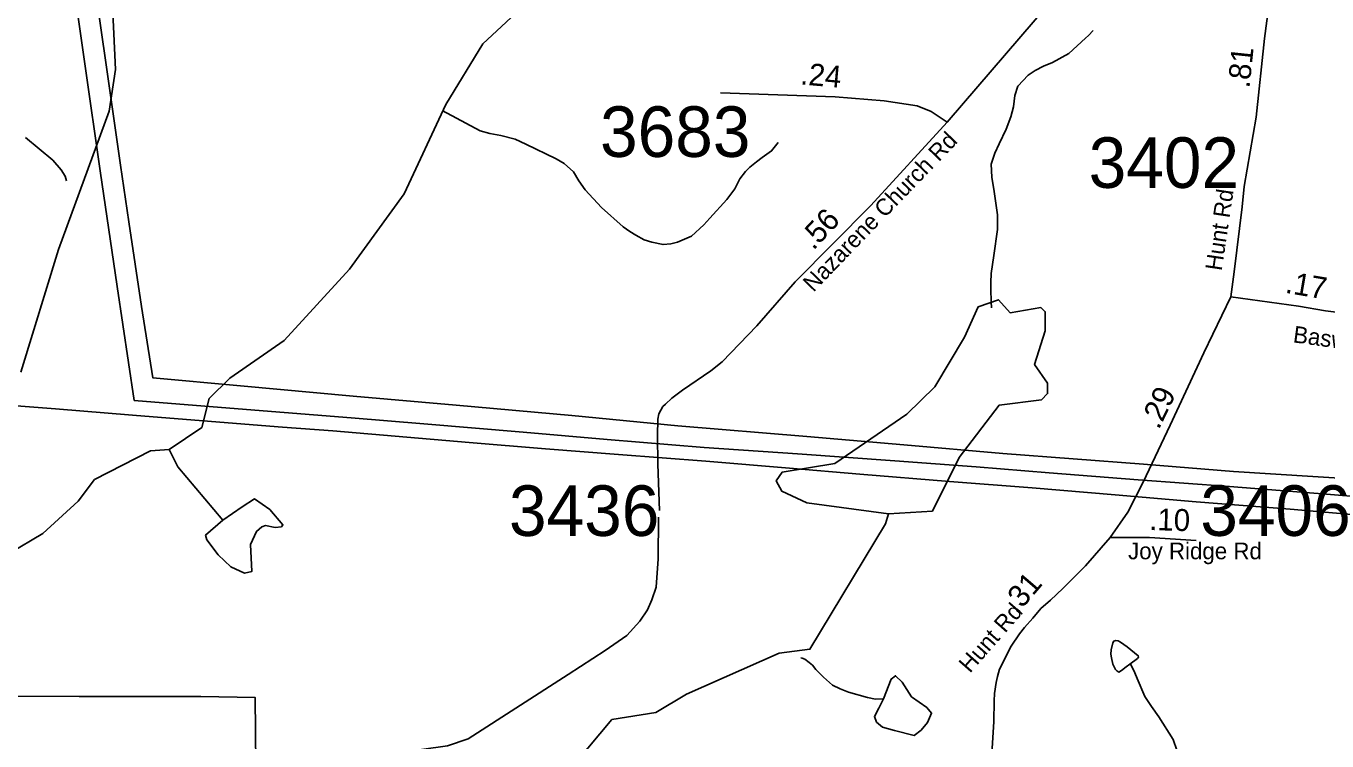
# Model space of a CAD drawing. Extents: x 1662474 to 1856135, y 779280 to 917889.
# Drawn here: x 1767584 to 1774997, y 797012 to 801083 of the extents above; entities that cross this region are included whole.
import ezdxf

# ---------------------------------------------------------------- set-up
doc = ezdxf.new("R2010")
doc.units = 0
for name, color, linetype in [('Cogo Default Point CELL', 7, 'Continuous'), ('Exist Boundary Political City Limit New', 7, 'Continuous'), ('Exist Hydrographic Misc Water Feature', 7, 'Continuous'), ('Exist Hydrographic Pond Under 1500 Sq Ft', 7, 'Continuous'), ('Exist Road Non-System Type 51', 7, 'Continuous'), ('Exist Road Secondary Mileage Tenths English Label', 7, 'Continuous'), ('Exist Road Secondary Type 41 Attributed', 7, 'Continuous'), ('Exist Road Secondary Type 51 Attributed', 7, 'Continuous'), ('Exist Road Secondary Type 51 Label', 7, 'Continuous'), ('Exist Utilities Electrical Transmission Line', 7, 'Continuous'), ('Map Preparation Boundary City Limit Buffer Line', 7, 'Continuous'), ('Prop DGN Element Guardrail', 7, 'Continuous')]:
    doc.layers.add(name, color=color, linetype=linetype)

msp = doc.modelspace()

# ---------------------------------------------------------------- linework, layer by layer
at = {"layer": 'Exist Boundary Political City Limit New'}
msp.add_lwpolyline([(1767107, 797268.9), (1767887.5, 797265.2), (1768580.2, 797265.2), (1768888.8, 797260.4), (1768897.4, 796489.7)], dxfattribs=at)
at = {"layer": 'Exist Hydrographic Misc Water Feature'}
for points in [[(1767554.1, 799113), (1767768.2, 799811.1), (1768058.1, 800599.5), (1768093.2, 800835.1), (1768079.2, 801160.3), (1767901.2, 801804), (1767910.3, 801928.5), (1768004.2, 802153), (1767982.2, 802511.3), (1768032.3, 802602.1), (1768159.2, 802734.1), (1768310.1, 802950.9), (1768346.2, 803216.1), (1768659.3, 803738.1), (1769046.2, 804202.9), (1769575.3, 804740.3), (1769971.2, 805270.5)], [(1768400.1, 798672.4), (1768585.3, 798796.6), (1768628.1, 798963.1), (1768745.2, 799078.9), (1769055.3, 799292.5), (1769426.2, 799698.6), (1769738.3, 800128.7), (1769975.1, 800635.9), (1770186.3, 800982.8), (1770455.2, 801230.1), (1771042.2, 801625.1), (1771302.2, 801882.4), (1771479.2, 802141.3), (1771782.3, 802453.5), (1772059.3, 802625.2), (1772794.2, 802928.5), (1772886.3, 802936.5)], [(1773085, 799478), (1773083.1, 799514), (1773081.9, 799584), (1773082.1, 799624), (1773082.5, 799674), (1773099.3, 799775.9), (1773118.6, 799925.8), (1773119.2, 800007.8), (1773100.3, 800142), (1773087, 800222.1), (1773083.5, 800296.2), (1773104, 800360), (1773128.6, 800411.8), (1773169.2, 800495.5), (1773195.9, 800567.3), (1773210.2, 800623.2), (1773218.9, 800687.1), (1773235.3, 800741), (1773293.7, 800804.6), (1773334.1, 800830.2), (1773382.3, 800855.8), (1773432.5, 800875.5), (1773525, 800926.7), (1773621.6, 801013.9), (1773637.8, 801029.8), (1773664, 801057.5)], [(1769954.3, 800601.7), (1770172.4, 800486.1), (1770226.3, 800471.6), (1770290.3, 800459.2), (1770370.1, 800438.4), (1770431.8, 800409.9), (1770605.3, 800326.5), (1770651, 800300.1), (1770702.7, 800253.7), (1770734.2, 800201.5), (1770769.7, 800151.1), (1770863, 800050.3), (1770986, 799939.3), (1771024, 799913), (1771057.8, 799892.7), (1771105.6, 799866.3), (1771149.5, 799851.9), (1771213.4, 799839.4), (1771257.3, 799843.1), (1771295.5, 799852.8), (1771375.8, 799886), (1771446.4, 799951.5), (1771480.6, 799989.2), (1771577.4, 800096.4), (1771622.1, 800156.1), (1771650.6, 800213.9), (1771682.8, 800255.6), (1771707.2, 800279.4), (1771745.3, 800311.1), (1771777.5, 800334.9), (1771831.9, 800372.4), (1771870.2, 800420.2)], [(1767581.4, 800449.4), (1767736.4, 800320.1), (1767783.9, 800263.7), (1767807.7, 800229.4), (1767815.5, 800201.4)], [(1767261.3, 798032.6), (1767487.2, 798080.4), (1767679.2, 798194.7), (1767881.1, 798377.7), (1767974.2, 798500.5), (1768292.3, 798664.7), (1768400.1, 798672.4)], [(1768705.2, 798269), (1768449.1, 798572.9), (1768400.1, 798672.4)], [(1765428.1, 794036), (1765479.2, 794136.8), (1765882.1, 794433.7), (1766034.2, 794716.3), (1766185.2, 794841.1), (1766394.1, 794922.3), (1766769.1, 794927.8), (1767204.3, 795122.4), (1767489.1, 795336.5), (1767623.2, 795320.6), (1767823.1, 795342.8), (1768250.2, 795590.1), (1768652.1, 795877.4), (1769363.3, 796122.1), (1769797.1, 796175.7), (1770106.2, 796248.2), (1770248.3, 796330.6), (1770922.3, 797134.2), (1771172.2, 797175), (1771348.2, 797279.8), (1771875.4, 797511.9), (1772050.3, 797534.6), (1772481.3, 798248), (1772498.3, 798306.6)], [(1771998.2, 797486.4), (1772006.2, 797484.3), (1772022.2, 797478.2), (1772046, 797460), (1772065.8, 797443.8), (1772083.7, 797419.6), (1772127.4, 797375.3), (1772179, 797330.9), (1772222.7, 797308.4), (1772270.7, 797290.1), (1772378.6, 797259.2), (1772424.5, 797250.8), (1772470.4, 797252.4)], [(1774140.4, 796960.7), (1774120.9, 797020.8), (1774037.8, 797149.6), (1773996.4, 797207.8), (1773958.9, 797266.2), (1773915.6, 797368.6), (1773902.1, 797400.7), (1773876.7, 797452)]]:
    msp.add_lwpolyline(points, dxfattribs=at)
at = {"layer": 'Exist Hydrographic Pond Under 1500 Sq Ft'}
for points in [[(1772498.3, 798306.6), (1772748.3, 798321.3), (1772901.2, 798626.7), (1773128.2, 798924), (1773370.4, 798955.2), (1773404.2, 798990.6), (1773404.2, 799049.7), (1773330.2, 799156.2), (1773390.3, 799348.6), (1773391.3, 799456.9), (1773366.3, 799480.4), (1773191.4, 799451.2), (1773125.3, 799524.7), (1773008.3, 799484.4), (1772931.4, 799312), (1772762.2, 799029.9), (1772603.3, 798872.4), (1772192.4, 798591.9), (1771892.2, 798542.2), (1771858.3, 798493.6), (1771891.3, 798433.9), (1772032.2, 798368.6), (1772498.3, 798306.6)], [(1768705.2, 798269), (1768815.3, 798345.3), (1768886.6, 798391.1), (1768973.1, 798330), (1769047.3, 798242.4), (1769039.3, 798230.8), (1769003.7, 798228.3), (1768947.7, 798238.5), (1768927.3, 798230.8), (1768896.8, 798205.4), (1768863.7, 798131.6), (1768870.1, 797976.8), (1768828.3, 797967.8), (1768751.7, 798004.5), (1768677.9, 798073.2), (1768614.3, 798157.1), (1768606.7, 798185.1), (1768705.2, 798269)], [(1773873.3, 797449.4), (1773916.9, 797482.5), (1773922.1, 797489.5), (1773921.2, 797497.3), (1773858.5, 797547.8), (1773819.3, 797575.7), (1773807.1, 797581.8), (1773794, 797584.4), (1773781.8, 797580.9), (1773775.7, 797570.4), (1773766.1, 797532.1), (1773764.4, 797506.9), (1773767.9, 797486), (1773776.6, 797450.3), (1773792.3, 797418.9), (1773798.4, 797411.1), (1773809.7, 797405), (1773826.3, 797414.6), (1773853.3, 797433.7), (1773873.3, 797449.4)], [(1772470.4, 797252.4), (1772514.3, 797365.1), (1772538.3, 797383.8), (1772575.6, 797346.5), (1772628.9, 797263.8), (1772716.9, 797202.6), (1772743.6, 797170.6), (1772719.6, 797117.3), (1772684.9, 797074.6), (1772644.9, 797042.6), (1772532.9, 797072), (1772463.6, 797090.6), (1772428.9, 797119.9), (1772418.3, 797151.9), (1772442.3, 797199.9), (1772470.4, 797252.4)]]:
    msp.add_lwpolyline(points, dxfattribs=at)
at = {"layer": 'Exist Road Non-System Type 51'}
msp.add_lwpolyline([(1771187.7, 798287), (1771185.5, 798049.4), (1771173.9, 797888.4), (1771150.6, 797815.8), (1771125.9, 797759.4), (1771081.2, 797694.8), (1771006.5, 797612.9), (1770882.9, 797527), (1770673.9, 797390.9), (1770102.4, 797024.2), (1769985.2, 796985.6), (1769675.2, 796940.7), (1769621.1, 796927.4), (1769464.8, 796851.8), (1769347.4, 796776.9), (1768953.2, 796512.1)], dxfattribs=at)
at = {"layer": 'Exist Road Secondary Type 41 Attributed'}
msp.add_lwpolyline([(1773761, 798171.7), (1773985.8, 798171.3), (1774250.3, 798153.6)], dxfattribs=at)
at = {"layer": 'Exist Road Secondary Type 51 Attributed'}
for points in [[(1774224.2, 803552.9), (1774190.1, 803530.5), (1774162.8, 803505.7), (1774099.1, 803387.4), (1774059.9, 803317.7), (1773958.3, 803112), (1773803.3, 802783.4), (1773739.1, 802631.1), (1773693.7, 802540.3), (1773677.6, 802489.6), (1773666.9, 802444.1), (1773656.3, 802404.1), (1773650.9, 802348), (1773648.2, 802278.5), (1773637.5, 801809.7), (1773626.8, 801649.4), (1773619.8, 801602.2), (1773595, 801515.3), (1773567.1, 801419.2), (1773486.4, 801295.2), (1773334.3, 801118.4), (1772831.6, 800535.4)], [(1774224.2, 803552.9), (1774319.5, 803407.3), (1774419.6, 803229.3), (1774501.2, 803088.5), (1774553.2, 802966.2), (1774605.1, 802803.1), (1774675.6, 802584.4), (1774742.3, 802302.7), (1774764.6, 802143.3), (1774746.9, 801821.9), (1774641.5, 801012.6), (1774592.5, 800564.6), (1774524.7, 800169), (1774513.4, 800053.1), (1774468.2, 799683.4), (1774449.2, 799541.2)], [(1772831.6, 800535.4), (1772740.5, 800596), (1772661.1, 800628.7), (1772474.3, 800656.7), (1772194.1, 800680), (1771540.2, 800703.4)], [(1772831.6, 800535.4), (1772397.1, 800062.1), (1771967.1, 799626), (1771748.9, 799375.9), (1771550, 799170.7), (1771485.1, 799120.9), (1771323.7, 799009.8), (1771264.6, 798965), (1771226.9, 798931), (1771212.5, 798916.6), (1771189.2, 798875.4), (1771183.9, 798844.9), (1771182.1, 798751.8), (1771183.9, 798588.7), (1771192.8, 798325.2)], [(1774449.2, 799541.2), (1774295.4, 799222.3), (1774104, 798810.6), (1773950.2, 798485.4), (1773862.4, 798316.2), (1773761, 798171.7)], [(1774449.2, 799541.2), (1774833.6, 799488.4), (1774988, 799462.1), (1775142.5, 799443.2), (1775315.7, 799420.7)], [(1773761, 798171.7), (1773621.2, 798009.6), (1773491.7, 797881.1), (1773420.7, 797814.7), (1773366.4, 797767), (1773319.7, 797711.9), (1773273, 797657.6), (1773244.5, 797621.7), (1773196.8, 797551.5), (1773130.6, 797420.8), (1773119.6, 797379.5), (1773112.4, 797345.6), (1773102.6, 797282.9), (1773099.7, 797240.5), (1773097.8, 797123.4), (1773078.3, 796786.3)]]:
    msp.add_lwpolyline(points, dxfattribs=at)
at = {"layer": 'Exist Utilities Electrical Transmission Line'}
for points in [[(1767551.2, 804317.1), (1767620, 803827.3), (1767634.5, 803735.4), (1767747.3, 802907.9), (1767806.3, 802452.1), (1767898, 801828.6), (1767993.7, 801192.9), (1768058.3, 800743.2), (1768123, 800291.6), (1768170.6, 799967.6), (1768241.5, 799486), (1768305.8, 799080.3), (1768806, 799034.7), (1769448.2, 798976.3), (1770034.3, 798925.3), (1770694.5, 798864.9), (1771298.8, 798806), (1772032.8, 798746.1), (1772584.9, 798699.1), (1773149.1, 798650.2), (1773951.3, 798588.5), (1774463.5, 798547.3), (1775157.5, 798502.9)], [(1767535.9, 803503), (1767619.2, 802937.1), (1767723.7, 802201.4), (1767811.1, 801625.9), (1767921.4, 800854.3), (1768007.1, 800258.8), (1768102.7, 799601.1), (1768200.7, 798951.5), (1768840.7, 798899.1), (1769437.1, 798852.1), (1769851, 798818.4), (1770417.2, 798771.5), (1770895.2, 798729.9), (1771447.3, 798683.2), (1771979.6, 798647.7), (1772533.8, 798606.9), (1772997.9, 798573.2), (1773413.7, 798539.4), (1773920, 798500.2), (1774441.7, 798461.1), (1774993.9, 798418.3), (1775200, 798401.3), (1775657, 798541.7), (1776058.4, 798667.7)], [(1776060.8, 798558.1), (1775516, 798383), (1775224.8, 798295.1), (1774786.7, 798332.9), (1774250.6, 798374), (1773790.6, 798413.6), (1773316.1, 798453.1), (1772846.2, 798490.6), (1772334, 798531.9), (1771934, 798565.6), (1771457.9, 798605.2), (1770959.8, 798644.5), (1770543.6, 798676), (1770109.7, 798711.7), (1769331.5, 798777.5), (1769045.5, 798800), (1768831.5, 798816.9), (1768191.2, 798867.3), (1767751.1, 798902.9), (1767256.9, 798942.5)]]:
    msp.add_lwpolyline(points, dxfattribs=at)
at = {"layer": 'Map Preparation Boundary City Limit Buffer Line'}
msp.add_lwpolyline([(1767107, 797268.9), (1767887.5, 797265.2), (1768580.2, 797265.2), (1768888.8, 797260.4), (1768897.4, 796489.7)], dxfattribs=at)

# ---------------------------------------------------------------- texts
at = {"layer": 'Cogo Default Point CELL'}
for s, p in [('3683', (1770854.7, 800338.1)), ('3402', (1773638.8, 800161.8)), ('3436', (1770335.7, 798179.8)), ('3406', (1774274.8, 798180.2))]:
    msp.add_text(s, height=288, dxfattribs=at).set_placement(p)
at = {"layer": 'Exist Road Secondary Mileage Tenths English Label'}
for s, rotation, p in [('.81', 84.01812, (1774554.6, 800726.8)), ('.24', 354.94788, (1771992.9, 800751.5)), ('.56', 46.90489, (1772069.8, 799802.5)), ('.29', 64.29198, (1774038.2, 798781.1)), ('.10', 358.29645, (1773982.7, 798213.6))]:
    msp.add_text(s, height=125, rotation=rotation, dxfattribs=at).set_placement(p)
at = {"layer": 'Exist Road Secondary Type 51 Label'}
for s, rotation, p in [('Nazarene Church Rd', 46.10236, (1772069.9, 799564.3)), ('Hunt Rd', 81.56653, (1774396.6, 799686.3)), ('Baswell Rd', 352.36909, (1774799.7, 799282.6)), ('Hunt Rd', 48.7331, (1772961.8, 797394.6))]:
    msp.add_text(s, height=95, rotation=rotation, dxfattribs=at).set_placement(p)
msp.add_text('Joy Ridge Rd', height=95, dxfattribs=at).set_placement((1773863.1, 798047))
at = {"layer": 'Prop DGN Element Guardrail'}
for s, rotation, p in [('.17', 350.31785, (1774754.3, 799565.3)), ('.31', 49.47564, (1773229.8, 797728.9))]:
    msp.add_text(s, height=125, rotation=rotation, dxfattribs=at).set_placement(p)

doc.saveas('drawing.dxf')
